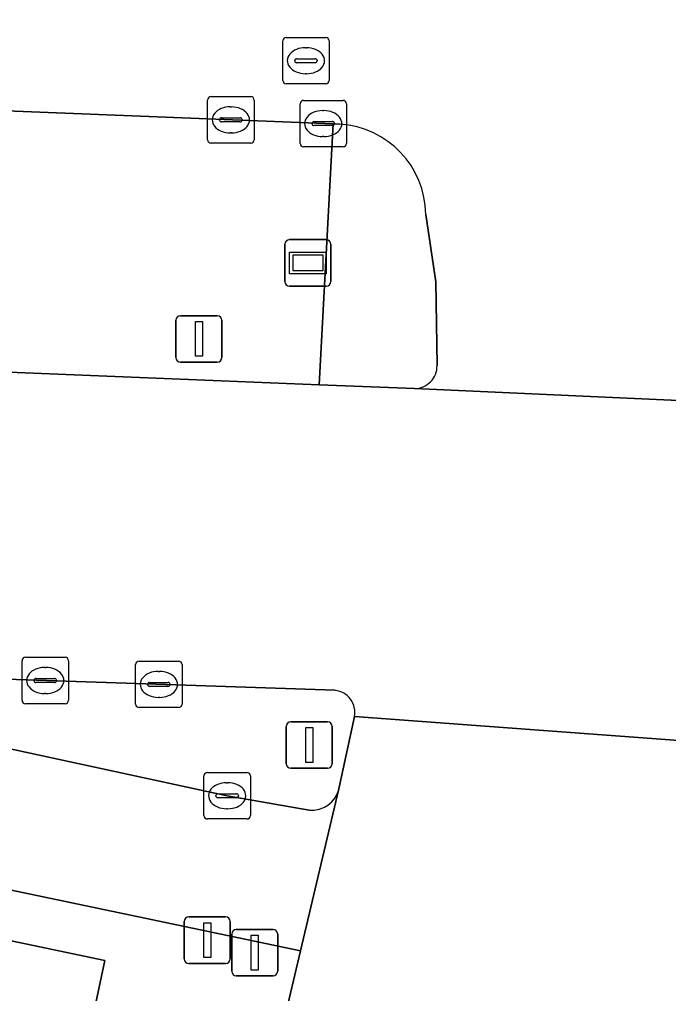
# Model space of a CAD drawing. Extents: x 161848 to 162726, y 385382 to 386521.
# Drawn here: x 161969.41 to 161983.38, y 386486.75 to 386507.71 of the extents above; entities that cross this region are included whole.
import ezdxf

# ---------------------------------------------------------------- set-up
doc = ezdxf.new("R2010")
doc.units = 0
for name, color, linetype in [('IMGEO_Drukknoppaal', 7, 'Continuous'), ('IMGEO_Fietspad_open', 7, 'Continuous'), ('IMGEO_Kolk', 7, 'Continuous'), ('IMGEO_OVBaan_gesloten', 7, 'Continuous'), ('IMGEO_Rijbaan_regionaal_gesloten', 7, 'Continuous'), ('IMGEO_Rioolput', 7, 'Continuous'), ('IMGEO_Straatnaambord', 7, 'Continuous'), ('IMGEO_Verkeersbordpaal', 7, 'Continuous'), ('IMGEO_Verkeerseiland_gesloten', 7, 'Continuous'), ('IMGEO_Verkeerseiland_groen', 7, 'Continuous'), ('IMGEO_Verkeersregelinstallatiepaal', 7, 'Continuous'), ('IMGEO_Voetpad_open', 7, 'Continuous')]:
    doc.layers.add(name, color=color, linetype=linetype)

msp = doc.modelspace()

# ---------------------------------------------------------------- linework, layer by layer
at = {"layer": 'IMGEO_Drukknoppaal'}
for p, q in [((161973.053, 386488.397), (161973.843, 386488.397)), ((161973.843, 386488.397), (161973.053, 386488.397)), ((161972.953, 386487.497), (161972.953, 386488.297)), ((161972.953, 386488.297), (161972.953, 386487.497)), ((161973.943, 386488.297), (161973.943, 386487.497)), ((161973.943, 386487.497), (161973.943, 386488.297)), ((161973.843, 386487.397), (161973.053, 386487.397)), ((161973.053, 386487.397), (161973.843, 386487.397))]:
    msp.add_line(p, q, dxfattribs=at)
msp.add_lwpolyline([(161973.373, 386488.272), (161973.523, 386488.272), (161973.523, 386487.522), (161973.373, 386487.522), (161973.373, 386488.272)], dxfattribs=at)
for centre, start, end in [((161973.053, 386488.297), 90, 180), ((161973.053, 386488.297), 90, 180), ((161973.843, 386488.297), 0, 90), ((161973.843, 386488.297), 360, 90), ((161973.053, 386487.497), 180, 270), ((161973.053, 386487.497), 180, 270), ((161973.843, 386487.497), 270, 0), ((161973.843, 386487.497), 270, 0)]:
    msp.add_arc(centre, 0.1, start, end, dxfattribs=at)
at = {"layer": 'IMGEO_Fietspad_open'}
msp.add_lwpolyline([(161975.638, 386490.697), (161973.876, 386491.005), (161967.808, 386492.313), (161966.21, 386492.551), (161966.024, 386492.555), (161965.757, 386489.563), (161966.728, 386489.498), (161975.456, 386487.669), (161976.283, 386491.15)], dxfattribs=at)
msp.add_arc((161975.7, 386491.295), 0.601, 264.1247, 346.038, dxfattribs=at)
at = {"layer": 'IMGEO_Kolk'}
for p, q in [((161973.455, 386505.125), (161973.455, 386505.977)), ((161973.53, 386506.051), (161974.382, 386506.051)), ((161974.456, 386505.977), (161974.456, 386505.125)), ((161975.519, 386505.971), (161976.371, 386505.971)), ((161973.943, 386505.831), (161973.968, 386505.831)), ((161975.444, 386505.045), (161975.444, 386505.897)), ((161975.932, 386505.751), (161975.957, 386505.751)), ((161976.445, 386505.897), (161976.445, 386505.045)), ((161973.714, 386505.545), (161973.714, 386505.557)), ((161974.152, 386505.508), (161973.754, 386505.508)), ((161973.757, 386505.594), (161974.155, 386505.594)), ((161974.198, 386505.557), (161974.198, 386505.545)), ((161975.746, 386505.514), (161976.144, 386505.514)), ((161975.703, 386505.465), (161975.703, 386505.477)), ((161976.141, 386505.428), (161975.743, 386505.428)), ((161976.187, 386505.477), (161976.187, 386505.465)), ((161973.966, 386505.271), (161973.941, 386505.271)), ((161975.955, 386505.191), (161975.93, 386505.191)), ((161974.382, 386505.051), (161973.53, 386505.051)), ((161976.371, 386504.971), (161975.519, 386504.971)), ((161969.535, 386493.985), (161970.387, 386493.985)), ((161969.46, 386493.059), (161969.46, 386493.911)), ((161969.948, 386493.765), (161969.973, 386493.765)), ((161970.461, 386493.911), (161970.461, 386493.059)), ((161971.905, 386492.976), (161971.905, 386493.828)), ((161971.98, 386493.902), (161972.832, 386493.902)), ((161972.906, 386493.828), (161972.906, 386492.976)), ((161972.393, 386493.682), (161972.418, 386493.682)), ((161969.719, 386493.479), (161969.719, 386493.491)), ((161970.157, 386493.442), (161969.759, 386493.442)), ((161969.762, 386493.528), (161970.16, 386493.528)), ((161970.203, 386493.491), (161970.203, 386493.479)), ((161972.164, 386493.396), (161972.164, 386493.408)), ((161972.602, 386493.359), (161972.204, 386493.359)), ((161972.207, 386493.445), (161972.605, 386493.445)), ((161972.648, 386493.408), (161972.648, 386493.396)), ((161969.971, 386493.205), (161969.946, 386493.205)), ((161970.387, 386492.985), (161969.535, 386492.985)), ((161972.416, 386493.122), (161972.391, 386493.122)), ((161972.832, 386492.902), (161971.98, 386492.902)), ((161973.45, 386491.505), (161974.302, 386491.505)), ((161973.375, 386490.579), (161973.375, 386491.431)), ((161973.863, 386491.285), (161973.888, 386491.285)), ((161974.376, 386491.431), (161974.376, 386490.579)), ((161973.677, 386491.048), (161974.075, 386491.048)), ((161973.634, 386490.999), (161973.634, 386491.011)), ((161974.072, 386490.962), (161973.674, 386490.962)), ((161974.118, 386491.011), (161974.118, 386490.999)), ((161973.886, 386490.725), (161973.861, 386490.725)), ((161974.302, 386490.505), (161973.45, 386490.505))]:
    msp.add_line(p, q, dxfattribs=at)
for points in [[(161973.455, 386505.125), (161973.455, 386505.977)], [(161973.53, 386506.051), (161974.382, 386506.051)], [(161974.456, 386505.977), (161974.456, 386505.125)], [(161975.519, 386505.971), (161976.371, 386505.971)], [(161975.444, 386505.045), (161975.444, 386505.897)], [(161976.445, 386505.897), (161976.445, 386505.045)], [(161974.382, 386505.051), (161973.53, 386505.051)], [(161976.371, 386504.971), (161975.519, 386504.971)], [(161969.535, 386493.985), (161970.387, 386493.985)], [(161969.46, 386493.059), (161969.46, 386493.911)], [(161970.461, 386493.911), (161970.461, 386493.059)], [(161971.905, 386492.976), (161971.905, 386493.828)], [(161971.98, 386493.902), (161972.832, 386493.902)], [(161972.906, 386493.828), (161972.906, 386492.976)], [(161970.387, 386492.985), (161969.535, 386492.985)], [(161972.832, 386492.902), (161971.98, 386492.902)], [(161973.45, 386491.505), (161974.302, 386491.505)], [(161973.375, 386490.579), (161973.375, 386491.431)], [(161974.376, 386491.431), (161974.376, 386490.579)], [(161974.302, 386490.505), (161973.45, 386490.505)]]:
    msp.add_lwpolyline(points, dxfattribs=at)
for centre, radius, start, end in [((161973.532, 386505.975), 0.0765, 91.552, 178.448), ((161973.532, 386505.975), 0.0765, 91.552, 178.448), ((161974.38, 386505.975), 0.0765, 1.552, 88.448), ((161974.38, 386505.975), 0.0765, 1.552, 88.448), ((161975.521, 386505.895), 0.0765, 91.552, 178.448), ((161975.521, 386505.895), 0.0765, 91.552, 178.448), ((161976.369, 386505.895), 0.0765, 1.552, 88.448), ((161976.369, 386505.895), 0.0765, 1.552, 88.448), ((161973.754, 386505.554), 0.0403, 85.8775, 175.7526), ((161973.751, 386505.544), 0.0366, 178.938, 274.7102), ((161974.155, 386505.551), 0.043, 264.8664, 352.4533), ((161974.159, 386505.556), 0.0386, 1.7309, 96.639), ((161975.743, 386505.474), 0.0403, 85.8775, 175.7526), ((161976.148, 386505.476), 0.0386, 1.7309, 96.639), ((161975.74, 386505.464), 0.0366, 178.938, 274.7102), ((161976.144, 386505.471), 0.043, 264.8664, 352.4533), ((161973.532, 386505.127), 0.0765, 181.552, 268.448), ((161973.532, 386505.127), 0.0765, 181.552, 268.448), ((161974.38, 386505.127), 0.0765, 271.552, 358.448), ((161974.38, 386505.127), 0.0765, 271.552, 358.448), ((161975.521, 386505.047), 0.0765, 181.552, 268.448), ((161975.521, 386505.047), 0.0765, 181.552, 268.448), ((161976.369, 386505.047), 0.0765, 271.552, 358.448), ((161976.369, 386505.047), 0.0765, 271.552, 358.448), ((161969.537, 386493.909), 0.0765, 91.552, 178.448), ((161969.537, 386493.909), 0.0765, 91.552, 178.448), ((161970.385, 386493.909), 0.0765, 1.552, 88.448), ((161970.385, 386493.909), 0.0765, 1.552, 88.448), ((161971.982, 386493.826), 0.0765, 91.552, 178.448), ((161971.982, 386493.826), 0.0765, 91.552, 178.448), ((161972.83, 386493.826), 0.0765, 1.552, 88.448), ((161972.83, 386493.826), 0.0765, 1.552, 88.448), ((161969.759, 386493.488), 0.0403, 85.8775, 175.7526), ((161969.756, 386493.478), 0.0366, 178.938, 274.7102), ((161970.16, 386493.485), 0.043, 264.8664, 352.4533), ((161970.164, 386493.49), 0.0386, 1.7309, 96.639), ((161972.204, 386493.405), 0.0403, 85.8775, 175.7526), ((161972.201, 386493.395), 0.0366, 178.938, 274.7102), ((161972.605, 386493.402), 0.043, 264.8664, 352.4533), ((161972.609, 386493.407), 0.0386, 1.7309, 96.639), ((161969.537, 386493.061), 0.0765, 181.552, 268.448), ((161969.537, 386493.061), 0.0765, 181.552, 268.448), ((161970.385, 386493.061), 0.0765, 271.552, 358.448), ((161970.385, 386493.061), 0.0765, 271.552, 358.448), ((161971.982, 386492.978), 0.0765, 181.552, 268.448), ((161971.982, 386492.978), 0.0765, 181.552, 268.448), ((161972.83, 386492.978), 0.0765, 271.552, 358.448), ((161972.83, 386492.978), 0.0765, 271.552, 358.448), ((161973.452, 386491.429), 0.0765, 91.552, 178.448), ((161973.452, 386491.429), 0.0765, 91.552, 178.448), ((161974.3, 386491.429), 0.0765, 1.552, 88.448), ((161974.3, 386491.429), 0.0765, 1.552, 88.448), ((161973.674, 386491.008), 0.0403, 85.8775, 175.7526), ((161974.079, 386491.01), 0.0386, 1.7309, 96.639), ((161973.671, 386490.998), 0.0366, 178.938, 274.7102), ((161974.075, 386491.005), 0.043, 264.8664, 352.4533), ((161973.452, 386490.581), 0.0765, 181.552, 268.448), ((161973.452, 386490.581), 0.0765, 181.552, 268.448), ((161974.3, 386490.581), 0.0765, 271.552, 358.448), ((161974.3, 386490.581), 0.0765, 271.552, 358.448)]:
    msp.add_arc(centre, radius, start, end, dxfattribs=at)
for centre, major_axis, ratio, start_param, end_param in [((161973.942, 386505.551), (-0.387, 0.002), 0.722429, 4.712389, 7.853982), ((161973.967, 386505.551), (-0.39, 0.002), 0.717154, 1.570796, 4.712389), ((161975.931, 386505.471), (-0.387, 0.002), 0.722429, 4.712389, 7.853982), ((161975.956, 386505.471), (-0.39, 0.002), 0.717154, 1.570796, 4.712389), ((161969.947, 386493.485), (-0.387, 0.002), 0.722429, 4.712389, 7.853982), ((161969.972, 386493.485), (-0.39, 0.002), 0.717154, 1.570796, 4.712389), ((161972.392, 386493.402), (-0.387, 0.002), 0.722429, 4.712389, 7.853982), ((161972.417, 386493.402), (-0.39, 0.002), 0.717154, 1.570796, 4.712389), ((161973.862, 386491.005), (-0.387, 0.002), 0.722429, 4.712389, 7.853982), ((161973.887, 386491.005), (-0.39, 0.002), 0.717154, 1.570796, 4.712389)]:
    msp.add_ellipse(centre, major_axis=major_axis, ratio=ratio, start_param=start_param, end_param=end_param, dxfattribs=at)
at = {"layer": 'IMGEO_OVBaan_gesloten'}
for points in [[(162003.619, 386498.001), (162000.118, 386498.299), (161997.577, 386498.514), (161994.037, 386498.849), (161989.276, 386499.251), (161977.909, 386499.768), (161975.853, 386499.851), (161966.707, 386500.22), (161966.118, 386493.615), (161976.202, 386493.274)], [(161976.618, 386492.709), (161993.58, 386491.452)]]:
    msp.add_lwpolyline(points, dxfattribs=at)
msp.add_arc((161976.143, 386492.795), 0.482, 349.7019, 83.0253, dxfattribs=at)
at = {"layer": 'IMGEO_Rijbaan_regionaal_gesloten'}
for points in [[(162000.942, 386508.222), (161997.508, 386508.365), (161994.566, 386508.449), (161986.827, 386508.788), (161985.99, 386508.829), (161985.927, 386508.827), (161967.409, 386509.427), (161967.133, 386505.827), (161976.158, 386505.463), (161976.301, 386505.459)], [(161978.151, 386503.513), (161978.365, 386502.066), (161978.394, 386500.262)], [(161977.909, 386499.768), (161989.276, 386499.251)], [(161993.58, 386491.452), (161976.618, 386492.709), (161976.283, 386491.15), (161975.456, 386487.669), (161974.721, 386484.57), (161971.905, 386472.535), (161954.689, 386399.739), (161936.869, 386324.951), (161936.834, 386323.495), (161939.798, 386323.155), (161943.653, 386322.891), (161947.451, 386339.292), (161950.938, 386353.566), (161953.069, 386362.288), (161953.101, 386362.424), (161955.222, 386371.543), (161955.342, 386372.06), (161956.546, 386377.133), (161961.777, 386399.176), (161974.573, 386453.141)]]:
    msp.add_lwpolyline(points, dxfattribs=at)
for centre, radius, start, end in [((161976.181, 386503.493), 1.97, 0.5847, 86.5179), ((161977.906, 386500.256), 0.488, 270.3791, 0.6743)]:
    msp.add_arc(centre, radius, start, end, dxfattribs=at)
at = {"layer": 'IMGEO_Rioolput'}
for p, q in [((161975.071, 386506.399), (161975.071, 386507.251)), ((161975.146, 386507.325), (161975.998, 386507.325)), ((161976.072, 386507.251), (161976.072, 386506.399)), ((161975.559, 386507.105), (161975.584, 386507.105)), ((161975.33, 386506.819), (161975.33, 386506.831)), ((161975.768, 386506.782), (161975.37, 386506.782)), ((161975.373, 386506.868), (161975.771, 386506.868)), ((161975.814, 386506.831), (161975.814, 386506.819)), ((161975.582, 386506.545), (161975.557, 386506.545)), ((161975.998, 386506.325), (161975.146, 386506.325))]:
    msp.add_line(p, q, dxfattribs=at)
for points in [[(161975.071, 386506.399), (161975.071, 386507.251)], [(161975.146, 386507.325), (161975.998, 386507.325)], [(161976.072, 386507.251), (161976.072, 386506.399)], [(161975.998, 386506.325), (161975.146, 386506.325)]]:
    msp.add_lwpolyline(points, dxfattribs=at)
for centre, radius, start, end in [((161975.148, 386507.249), 0.0765, 91.552, 178.448), ((161975.148, 386507.249), 0.0765, 91.552, 178.448), ((161975.996, 386507.249), 0.0765, 1.552, 88.448), ((161975.996, 386507.249), 0.0765, 1.552, 88.448), ((161975.37, 386506.828), 0.0403, 85.8775, 175.7526), ((161975.367, 386506.818), 0.0366, 178.938, 274.7102), ((161975.771, 386506.825), 0.043, 264.8664, 352.4533), ((161975.775, 386506.83), 0.0386, 1.7309, 96.639), ((161975.148, 386506.401), 0.0765, 181.552, 268.448), ((161975.148, 386506.401), 0.0765, 181.552, 268.448), ((161975.996, 386506.401), 0.0765, 271.552, 358.448), ((161975.996, 386506.401), 0.0765, 271.552, 358.448)]:
    msp.add_arc(centre, radius, start, end, dxfattribs=at)
for centre, major_axis, ratio, start_param, end_param in [((161975.558, 386506.825), (-0.387, 0.002), 0.722429, 4.712389, 7.853982), ((161975.583, 386506.825), (-0.39, 0.002), 0.717154, 1.570796, 4.712389)]:
    msp.add_ellipse(centre, major_axis=major_axis, ratio=ratio, start_param=start_param, end_param=end_param, dxfattribs=at)
at = {"layer": 'IMGEO_Straatnaambord'}
for p, q in [((161975.12, 386502.073), (161975.12, 386502.873)), ((161975.12, 386502.873), (161975.12, 386502.073)), ((161975.22, 386502.973), (161976.01, 386502.973)), ((161976.01, 386502.973), (161975.22, 386502.973)), ((161976.11, 386502.873), (161976.11, 386502.073)), ((161976.11, 386502.073), (161976.11, 386502.873)), ((161976.01, 386501.973), (161975.22, 386501.973)), ((161975.22, 386501.973), (161976.01, 386501.973))]:
    msp.add_line(p, q, dxfattribs=at)
for points in [[(161975.221, 386502.705), (161976.009, 386502.705), (161976.009, 386502.241), (161975.221, 386502.241), (161975.221, 386502.705)], [(161975.286, 386502.64), (161975.286, 386502.306), (161975.944, 386502.306), (161975.944, 386502.64), (161975.286, 386502.64)]]:
    msp.add_lwpolyline(points, dxfattribs=at)
for centre, start, end in [((161975.22, 386502.873), 90, 180), ((161975.22, 386502.873), 90, 180), ((161976.01, 386502.873), 0, 90), ((161976.01, 386502.873), 360, 90), ((161975.22, 386502.073), 180, 270), ((161975.22, 386502.073), 180, 270), ((161976.01, 386502.073), 270, 0), ((161976.01, 386502.073), 270, 0)]:
    msp.add_arc(centre, 0.1, start, end, dxfattribs=at)
at = {"layer": 'IMGEO_Verkeersbordpaal'}
for p, q in [((161972.872, 386501.337), (161973.662, 386501.337)), ((161973.662, 386501.337), (161972.872, 386501.337)), ((161972.772, 386500.437), (161972.772, 386501.237)), ((161972.772, 386501.237), (161972.772, 386500.437)), ((161973.762, 386501.237), (161973.762, 386500.437)), ((161973.762, 386500.437), (161973.762, 386501.237)), ((161973.662, 386500.337), (161972.872, 386500.337)), ((161972.872, 386500.337), (161973.662, 386500.337))]:
    msp.add_line(p, q, dxfattribs=at)
msp.add_lwpolyline([(161973.192, 386501.212), (161973.342, 386501.212), (161973.342, 386500.462), (161973.192, 386500.462), (161973.192, 386501.212)], dxfattribs=at)
for centre, start, end in [((161972.872, 386501.237), 90, 180), ((161972.872, 386501.237), 90, 180), ((161973.662, 386501.237), 0, 90), ((161973.662, 386501.237), 360, 90), ((161972.872, 386500.437), 180, 270), ((161972.872, 386500.437), 180, 270), ((161973.662, 386500.437), 270, 0), ((161973.662, 386500.437), 270, 0)]:
    msp.add_arc(centre, 0.1, start, end, dxfattribs=at)
at = {"layer": 'IMGEO_Verkeerseiland_gesloten'}
for points in [[(161976.301, 386505.459), (161976.158, 386505.463), (161975.853, 386499.851), (161977.909, 386499.768)], [(161978.394, 386500.262), (161978.365, 386502.066), (161978.151, 386503.513)], [(161976.202, 386493.274), (161966.118, 386493.615), (161966.024, 386492.555), (161966.21, 386492.551), (161967.808, 386492.313), (161973.876, 386491.005), (161975.638, 386490.697)], [(161976.283, 386491.15), (161976.618, 386492.709)]]:
    msp.add_lwpolyline(points, dxfattribs=at)
for centre, radius, start, end in [((161976.181, 386503.493), 1.97, 0.5847, 86.5179), ((161977.906, 386500.256), 0.488, 270.3791, 0.6743), ((161976.143, 386492.795), 0.482, 349.7019, 83.0253), ((161975.7, 386491.295), 0.601, 264.1247, 346.038)]:
    msp.add_arc(centre, radius, start, end, dxfattribs=at)
at = {"layer": 'IMGEO_Verkeerseiland_groen'}
for points in [[(161976.158, 386505.463), (161967.133, 386505.827), (161966.795, 386501.211), (161966.707, 386500.22), (161975.853, 386499.851)], [(161974.721, 386484.57), (161970.803, 386485.398), (161971.24, 386487.456), (161966.558, 386488.439), (161965.663, 386488.506), (161965.641, 386488.257), (161965.427, 386486.368), (161966.688, 386479.665), (161971.093, 386473.223), (161971.905, 386472.535)]]:
    msp.add_lwpolyline(points, close=True, dxfattribs=at)
at = {"layer": 'IMGEO_Verkeersregelinstallatiepaal'}
for p, q in [((161975.247, 386492.595), (161976.037, 386492.595)), ((161976.037, 386492.595), (161975.247, 386492.595)), ((161975.147, 386491.695), (161975.147, 386492.495)), ((161975.147, 386492.495), (161975.147, 386491.695)), ((161976.137, 386492.495), (161976.137, 386491.695)), ((161976.137, 386491.695), (161976.137, 386492.495)), ((161976.037, 386491.595), (161975.247, 386491.595)), ((161975.247, 386491.595), (161976.037, 386491.595)), ((161974.073, 386488.128), (161974.863, 386488.128)), ((161974.863, 386488.128), (161974.073, 386488.128)), ((161973.973, 386487.228), (161973.973, 386488.028)), ((161973.973, 386488.028), (161973.973, 386487.228)), ((161974.963, 386488.028), (161974.963, 386487.228)), ((161974.963, 386487.228), (161974.963, 386488.028)), ((161974.863, 386487.128), (161974.073, 386487.128)), ((161974.073, 386487.128), (161974.863, 386487.128))]:
    msp.add_line(p, q, dxfattribs=at)
for points in [[(161975.567, 386492.47), (161975.717, 386492.47), (161975.717, 386491.72), (161975.567, 386491.72), (161975.567, 386492.47)], [(161974.393, 386488.003), (161974.543, 386488.003), (161974.543, 386487.253), (161974.393, 386487.253), (161974.393, 386488.003)]]:
    msp.add_lwpolyline(points, dxfattribs=at)
for centre, start, end in [((161975.247, 386492.495), 90, 180), ((161975.247, 386492.495), 90, 180), ((161976.037, 386492.495), 0, 90), ((161976.037, 386492.495), 360, 90), ((161975.247, 386491.695), 180, 270), ((161975.247, 386491.695), 180, 270), ((161976.037, 386491.695), 270, 0), ((161976.037, 386491.695), 270, 0), ((161974.073, 386488.028), 90, 180), ((161974.073, 386488.028), 90, 180), ((161974.863, 386488.028), 0, 90), ((161974.863, 386488.028), 360, 90), ((161974.073, 386487.228), 180, 270), ((161974.073, 386487.228), 180, 270), ((161974.863, 386487.228), 270, 0), ((161974.863, 386487.228), 270, 0)]:
    msp.add_arc(centre, 0.1, start, end, dxfattribs=at)
at = {"layer": 'IMGEO_Voetpad_open'}
msp.add_lwpolyline([(161965.663, 386488.506), (161966.558, 386488.439), (161971.24, 386487.456), (161970.803, 386485.398), (161974.721, 386484.57), (161975.456, 386487.669), (161966.728, 386489.498), (161965.757, 386489.563)], close=True, dxfattribs=at)

doc.saveas('drawing.dxf')
